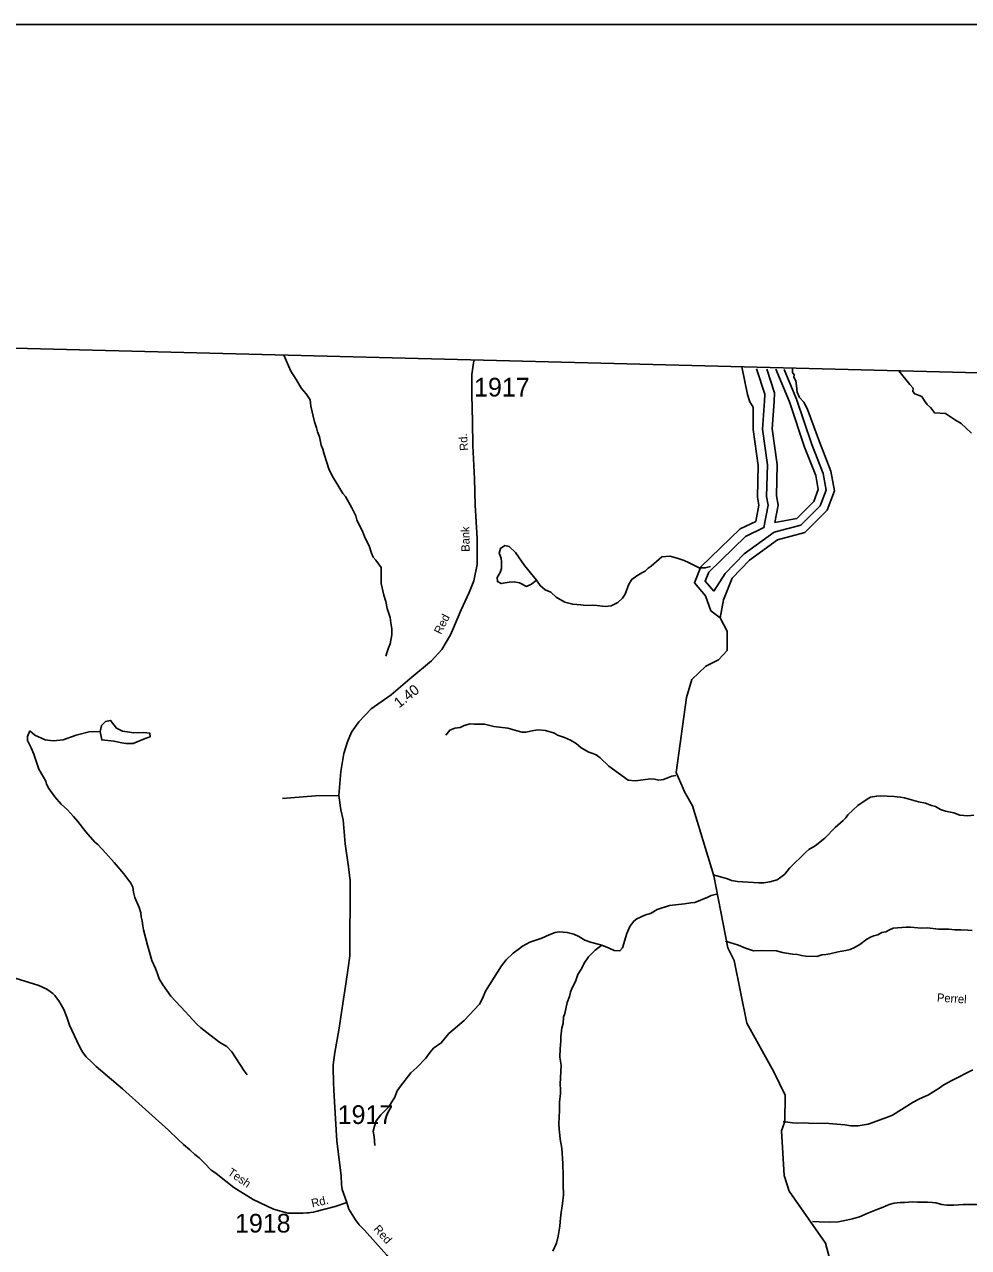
# Model space of a CAD drawing. Extents: x 1551653 to 1702041, y 811336 to 920032.
# Drawn here: x 1636778 to 1644240, y 908527 to 918192 of the extents above; entities that cross this region are included whole.
import ezdxf

# ---------------------------------------------------------------- set-up
doc = ezdxf.new("R2010")
doc.units = 0
for name, color, linetype in [('Old_Level_10', 7, 'Continuous'), ('Old_Level_11', 7, 'Continuous'), ('Old_Level_17', 7, 'Continuous'), ('Old_Level_32', 7, 'Continuous'), ('Old_Level_35', 7, 'Continuous'), ('Old_Level_52', 7, 'Continuous'), ('Old_Level_59', 7, 'Continuous'), ('Old_Level_60', 7, 'Continuous'), ('Old_Level_62', 7, 'Continuous'), ('Old_Level_63', 7, 'Continuous'), ('Old_Level_8', 7, 'Continuous')]:
    doc.layers.add(name, color=color, linetype=linetype)

msp = doc.modelspace()

# ---------------------------------------------------------------- linework, layer by layer
at = {"layer": 'Old_Level_32'}
for points in [[(1640331.067, 915539.857), (1640326.022, 915517.482), (1640314.489, 915424.502), (1640314.631, 915264.496), (1640319.107, 915051.733), (1640322.497, 914864.198), (1640333.734, 914600.009), (1640339.997, 914392.037), (1640355.575, 914129.216), (1640355.575, 913924.282), (1640329.976, 913796.199), (1640291.579, 913703.337), (1640230.783, 913565.647), (1640144.388, 913368.398), (1640077.193, 913253.123), (1639993.998, 913163.464), (1639824.409, 913019.37), (1639677.22, 912894.488), (1639517.23, 912782.415), (1639421.237, 912679.948), (1639363.64, 912599.895), (1639331.642, 912523.045), (1639302.845, 912430.184), (1639279.498, 912288.461), (1639263.595, 912098.907), (1639278.074, 911985.309), (1639296.822, 911907.251), (1639312.614, 911717.619), (1639338.278, 911533.913), (1639351.828, 911425.164), (1639348.535, 910832.917), (1639335.149, 910736.461), (1639316.423, 910591.24), (1639294.059, 910456.367), (1639261.287, 910245.563), (1639230.857, 910067.724), (1639218.463, 909970.974), (1639218.463, 909911.436), (1639219.238, 909866.439), (1639219.147, 909832.42), (1639223.09, 909770.504), (1639232.998, 909588.598), (1639246.932, 909368.589), (1639280.32, 909092.056), (1639282.837, 909023.98), (1639288.828, 908984.036), (1639324.935, 908883.672)], [(1636627.521, 910678.106), (1636891.819, 910597.695), (1636954.323, 910567.318), (1636981.11, 910549.449), (1637000.754, 910535.154), (1637016.826, 910517.285), (1637031.112, 910499.416), (1637048.97, 910476.186), (1637066.828, 910444.021), (1637088.258, 910406.497), (1637111.474, 910345.742), (1637134.689, 910284.987), (1637191.834, 910159.903), (1637213.264, 910115.231), (1637227.55, 910086.641), (1637240.051, 910068.772), (1637266.47, 910032.812), (1637311.948, 909988.34), (1637345.023, 909958.347), (1637553.808, 909781.494), (1637916.441, 909453.848), (1637992.226, 909380.674), (1638034.611, 909341.293), (1638085.236, 909298.423), (1638124.049, 909262.336), (1638157.351, 909235.072), (1638199.511, 909193.055), (1638254.007, 909138.527), (1638289.198, 909114.784), (1638331.741, 909081.175), (1638368.071, 909050.882), (1638433.237, 908999.905), (1638586.278, 908905.298), (1638746.072, 908830.964), (1638858.602, 908797.176), (1638931.763, 908798.906), (1638979.699, 908798.906), (1639008.948, 908800.531), (1639025.198, 908802.157), (1639037.384, 908802.97), (1639060.946, 908805.409), (1639081.258, 908811.1), (1639234.003, 908851.748), (1639324.935, 908883.672)], [(1639324.935, 908883.672), (1639342.285, 908829.096), (1639394.337, 908744.833), (1639424.369, 908706.201), (1639466.308, 908662.724), (1639618.135, 908492.741), (1639642.02, 908466.638), (1639664.067, 908438.774), (1639680.143, 908412.632), (1639687.935, 908372.652), (1639697.922, 908302.807), (1639729.684, 908014.799), (1639769.526, 907582.939), (1639775.517, 907532.989), (1639773.283, 907452.789), (1639769.375, 907359.013), (1639765.284, 907325.079), (1639753.263, 907285.099), (1639693.047, 907089.21), (1639635.078, 906905.283), (1639611.597, 906833.121), (1639602.909, 906799.476), (1639598.975, 906773.341), (1639599.005, 906745.326)]]:
    msp.add_lwpolyline(points, dxfattribs=at)
at = {"layer": 'Old_Level_35'}
msp.add_lwpolyline([(1639263.595, 912098.907), (1639077.606, 912096.679), (1638980.713, 912087.77), (1638817.555, 912074.406)], dxfattribs=at)
at = {"layer": 'Old_Level_52'}
msp.add_lwpolyline([(1645451.821, 915408.716), (1613629.31, 916223.677), (1612893.889, 916242.51), (1609407.795, 916316.714), (1604567.306, 916436.1), (1604121.169, 916447.104), (1597983.715, 916598.477), (1592971.979, 916723.06), (1585567.028, 916909.934), (1571995.505, 917226.835)], dxfattribs=at)
at = {"layer": 'Old_Level_59'}
for points in [[(1641993.005, 912132.67), (1641984.188, 912152.868), (1641928.004, 912281.64), (1642010.024, 912874.138), (1642053.085, 913014.497), (1642162.993, 913120.611), (1642264.084, 913171.054), (1642331.033, 913245.18), (1642333.084, 913396.099), (1642277.567, 913503.931)], [(1643141.092, 908442.45), (1643109.104, 908561.278), (1642823.056, 908970.87), (1642782.045, 909096.361), (1642761.028, 909448.128), (1642787.069, 909523.075), (1642790.043, 909729.87), (1642700.025, 909915.442), (1642488.103, 910300.632), (1642386.09, 910795.115), (1642337.082, 910894.566), (1642227.072, 911464.816), (1642059.032, 912016.406), (1641993.005, 912132.67)]]:
    msp.add_lwpolyline(points, dxfattribs=at)
at = {"layer": 'Old_Level_60'}
for points in [[(1642277.567, 913503.931), (1642202.194, 913558.355), (1642161.184, 913677.286), (1642073.135, 913778.844), (1642125.116, 913905.771), (1642434.192, 914204.744), (1642558.138, 914264.926), (1642582.291, 914392.89), (1642570.898, 914455.605), (1642576.595, 914706.465), (1642536.722, 914991.534), (1642538.072, 915166.43), (1642511.758, 915209.489), (1642492.621, 915268.097), (1642448.627, 915485.626)], [(1642225.658, 913714.472), (1642157.795, 913792.748), (1642186.933, 913863.9), (1642476.609, 914144.107), (1642623.127, 914215.248), (1642656.608, 914392.634), (1642644.123, 914461.365), (1642649.784, 914710.724), (1642610.178, 914993.892), (1642626.8, 915215.723), (1642628.492, 915270.212), (1642562.568, 915470.656)], [(1642225.658, 913714.472), (1642316.33, 913852.62), (1642465.817, 914008.478), (1642702.448, 914178.525), (1642913.562, 914234.132), (1643067.856, 914388.57), (1643113.766, 914512.642), (1643089.625, 914643.124), (1643000.116, 914872.705), (1642880.729, 915231.197), (1642783.439, 915464.909)], [(1642277.567, 913503.931), (1642303.182, 913646.009), (1642371.535, 913817.051), (1642508.242, 913959.585), (1642730.39, 914119.224), (1642946.842, 914176.237), (1643123.421, 914352.98), (1643180.382, 914506.917), (1643151.902, 914660.854), (1643060.764, 914894.611), (1642965.072, 915155.665), (1642937.562, 915205.901), (1642904.072, 915244.176), (1642886.131, 915284.842), (1642881.346, 915336.273), (1642875.366, 915375.744), (1642858.621, 915405.646), (1642862.209, 915423.587), (1642847.857, 915441.528), (1642848.906, 915475.375)], [(1642707.605, 914256.057), (1642734.975, 914392.366), (1642721.338, 914467.438), (1642726.964, 914715.216), (1642687.638, 914996.378), (1642703.767, 915211.647), (1642705.933, 915281.39), (1642644.386, 915468.527)], [(1642707.605, 914256.057), (1642882.592, 914288.01), (1643016.147, 914421.69), (1643051.773, 914517.97), (1643031.671, 914626.625), (1642943.677, 914852.319), (1642824.505, 915210.164), (1642717.749, 915466.619)]]:
    msp.add_lwpolyline(points, dxfattribs=at)
at = {"layer": 'Old_Level_62'}
for points in [[(1638826.811, 915578.379), (1638882.673, 915451.336), (1638925.939, 915386.744), (1638967.051, 915314.156), (1639004.576, 915273.658), (1639035.949, 915225.266), (1639042.203, 915174.208), (1639069.885, 915052.714), (1639085.264, 915004.527), (1639092.953, 914972.436), (1639108.435, 914932.144), (1639123.609, 914867.962), (1639135.297, 914835.769), (1639146.78, 914795.682), (1639186.97, 914671.112), (1639216.497, 914610.314), (1639255.765, 914552.182), (1639295.032, 914485.643), (1639314.717, 914461.344), (1639365.673, 914372.659), (1639396.841, 914308.273), (1639404.428, 914276.08), (1639452, 914180.525), (1639470.659, 914131.21), (1639501.93, 914070.822), (1639521.307, 914014.536), (1639532.893, 913982.342), (1639554.628, 913958.044), (1639595.946, 913901.552), (1639596.971, 913821.479), (1639598.407, 913773.394), (1639617.272, 913681.121), (1639633.061, 913632.934), (1639645.569, 913575.109), (1639667.099, 913504.469), (1639674.686, 913464.278), (1639682.068, 913416.194), (1639681.453, 913368.211), (1639668.637, 913296.341), (1639656.232, 913264.455), (1639643.826, 913232.672), (1639633.471, 913200.786)], [(1643688.001, 915453.886), (1643775.415, 915345.244), (1643802.924, 915316.538), (1643799.336, 915290.225), (1643814.885, 915272.283), (1643869.904, 915251.95), (1643891.434, 915218.46), (1643912.963, 915188.558), (1643939.277, 915163.44), (1643952.701, 915148.099), (1643970.438, 915123.8), (1644056.957, 915116.486), (1644137.03, 915064.607), (1644181.013, 915039.283), (1644263.034, 914961.774)], [(1640824.823, 913799.539), (1640729.679, 913914.88), (1640658.936, 914019.867), (1640609.519, 914066.516), (1640573.635, 914072.975), (1640541.339, 914051.445), (1640528.933, 914013.51), (1640544.415, 913973.32), (1640548.003, 913941.23), (1640547.49, 913893.247), (1640537.135, 913861.362), (1640514.682, 913821.684), (1640516.22, 913789.594), (1640546.055, 913773.189), (1640610.134, 913784.365), (1640648.171, 913787.953), (1640690.104, 913779.341), (1640745.673, 913750.634), (1640785.863, 913768.166), (1640824.823, 913799.539)], [(1642199.287, 913908.319), (1642158.995, 913896.528), (1642111.013, 913897.143), (1642031.555, 913938.154), (1641991.672, 913954.66), (1641936.001, 913975.371), (1641877.766, 913989.724), (1641816.148, 913984.906), (1641731.256, 913910.062), (1641707.06, 913894.375), (1641682.864, 913872.64), (1641658.668, 913858.901), (1641618.375, 913835.423), (1641578.082, 913805.998), (1641555.629, 913768.268), (1641524.666, 913688.605), (1641504.366, 913656.822), (1641468.994, 913624.937), (1641415.681, 913597.972), (1641366.468, 913593.154), (1641305.67, 913599.408), (1641267.736, 913603.816), (1641211.757, 913600.638), (1641175.77, 913605.047), (1641111.896, 913609.865), (1641048.125, 913626.68), (1640979.535, 913666.152), (1640937.089, 913704.189), (1640893.311, 913724.695), (1640853.736, 913757.298), (1640824.823, 913799.539)], [(1637376.975, 912605.418), (1637380.769, 912577.531), (1637388.355, 912537.443), (1637484.217, 912528.216), (1637547.989, 912515.297), (1637579.977, 912510.889), (1637635.853, 912510.171), (1637732.33, 912548.926), (1637770.47, 912562.459), (1637768.83, 912590.551), (1637720.95, 912597.113), (1637640.877, 912594.14), (1637608.992, 912598.548), (1637553.115, 912607.263), (1637505.338, 912629.921), (1637458.176, 912692.565), (1637418.088, 912683.03), (1637385.69, 912651.452), (1637376.975, 912605.418)], [(1641925.133, 912257.752), (1641893.657, 912251.293), (1641829.989, 912224.123), (1641790.619, 912220.638), (1641757.4, 912229.045), (1641728.078, 912231.403), (1641606.072, 912213.871), (1641548.247, 912219.715), (1641396.406, 912331.673), (1641329.251, 912396.572), (1641297.571, 912419.025), (1641269.684, 912431.431), (1641237.798, 912439.838), (1641178.231, 912474.595), (1641138.656, 912509.146), (1641092.621, 912535.29), (1641046.28, 912556), (1640991.531, 912575.07), (1640967.745, 912591.372), (1640895.976, 912612.287), (1640836.101, 912617.003), (1640804.011, 912613.415), (1640739.932, 912598.241), (1640707.944, 912598.651), (1640597.933, 912629.716), (1640487.41, 912644.07), (1640412.771, 912662.525), (1640372.786, 912663.037), (1640332.801, 912663.55), (1640300.813, 912663.96), (1640252.728, 912652.58), (1640220.535, 912636.996), (1640180.447, 912629.511), (1640140.359, 912615.978), (1640107.859, 912576.403)], [(1636821.079, 912608.699), (1636802.829, 912564.92), (1636800.471, 912532.932), (1636831.742, 912476.543), (1636851.119, 912424.254), (1636890.694, 912307.682), (1636946.468, 912213.256)], [(1636821.079, 912608.699), (1636858.911, 912576.198), (1636940.522, 912539.186), (1637004.395, 912530.369), (1637084.366, 912537.34), (1637185.969, 912575.275), (1637289.11, 912602.752), (1637376.975, 912605.418)], [(1636946.468, 912213.256), (1636952.62, 912187.214), (1636970.049, 912152.97), (1637018.954, 912088.071), (1637068.064, 912031.272), (1637117.277, 911984.418), (1637164.439, 911933.667), (1637199.81, 911893.067), (1637262.453, 911811.969), (1637333.094, 911730.768), (1637358.725, 911710.365), (1637421.676, 911643.313), (1637486.37, 911568.162), (1637562.957, 911478.862), (1637617.706, 911405.966), (1637633.188, 911373.67), (1637640.57, 911333.582), (1637649.899, 911293.392), (1637684.553, 911212.807), (1637697.882, 911172.616), (1637701.367, 911140.526), (1637708.852, 911108.435), (1637712.235, 911068.347), (1637719.72, 911036.257), (1637749.76, 910915.686), (1637766.779, 910859.399), (1637785.746, 910795.115), (1637814.659, 910730.627), (1637830.038, 910690.334), (1637841.418, 910650.144), (1637870.535, 910601.649), (1637935.127, 910512.554), (1638011.714, 910431.25), (1638047.085, 910390.65), (1638076.613, 910360.2), (1638139.461, 910293.045), (1638172.987, 910262.493), (1638244.038, 910207.334), (1638323.085, 910147.971), (1638378.552, 910115.06), (1638417.819, 910074.357), (1638513.374, 909922.721), (1638538.8, 909890.323)], [(1642220.92, 911472.095), (1642278.95, 911456.511), (1642334.622, 911439.594), (1642366.405, 911427.086), (1642414.285, 911420.217), (1642582.017, 911407.401), (1642622.002, 911408.734), (1642670.19, 911415.911), (1642726.374, 911432.93), (1642756.722, 911452.41), (1642787.069, 911477.939), (1642823.876, 911525.306), (1642953.879, 911651.003), (1642978.178, 911670.688), (1643026.673, 911699.805), (1643103.67, 911762.449), (1643184.973, 911847.135), (1643249.769, 911900.039), (1643270.172, 911921.672), (1643286.576, 911945.355), (1643365.726, 912019.994), (1643438.52, 912070.744), (1643464.766, 912084.38), (1643514.902, 912093.505), (1643540.841, 912095.043), (1643652.799, 912091.147), (1643700.679, 912086.328), (1643732.564, 912079.767), (1643844.01, 912049.829), (1643899.784, 912038.961), (1643947.562, 912020.097), (1643979.345, 912011.587), (1644019.022, 911988.929), (1644058.7, 911974.267), (1644122.471, 911961.144), (1644170.248, 911944.33), (1644202.134, 911939.819), (1644234.122, 911939.204), (1644282.207, 911944.432)], [(1642247.782, 911318.818), (1642204.516, 911307.848), (1642180.32, 911294.212), (1642075.744, 911254.022), (1642043.653, 911250.536), (1641995.568, 911243.359), (1641875.408, 911229.416), (1641778.931, 911197.12), (1641730.436, 911169.951), (1641682.249, 911152.726), (1641617.76, 911123.814), (1641593.461, 911106.282), (1641562.806, 911064.759), (1641539.942, 911007.139), (1641504.058, 910895.796), (1641483.656, 910870.164), (1641437.724, 910872.933), (1641398.149, 910893.54), (1641342.477, 910916.506)], [(1641342.477, 910916.506), (1641251.844, 910939.267), (1641207.143, 910954.851), (1641159.673, 910983.661), (1641119.996, 911002.321), (1641068.22, 911017.187), (1641004.244, 911020.263), (1640972.256, 911014.829), (1640923.966, 910997.604), (1640867.577, 910970.64), (1640771.1, 910940.292), (1640714.608, 910909.227), (1640690.309, 910889.644), (1640641.712, 910852.427), (1640584.81, 910799.422), (1640548.106, 910752.054), (1640517.348, 910702.534), (1640422.921, 910552.231), (1640398.007, 910494.612), (1640373.196, 910449.09), (1640253.241, 910321.138), (1640131.542, 910217.176), (1640072.385, 910144.178), (1640009.741, 910101.219), (1639983.29, 910071.692), (1639950.481, 910022.274), (1639879.328, 909949.481), (1639830.628, 909906.317), (1639748.915, 909801.741), (1639724.309, 909764.114), (1639701.445, 909710.492), (1639680.94, 909678.914), (1639660.333, 909641.185), (1639593.383, 909576.388), (1639558.524, 909526.971), (1639543.863, 909485.243), (1639535.251, 909447.308), (1639542.53, 909405.272), (1639547.451, 909333.197)], [(1642318.423, 910948.392), (1642422.077, 910916.096), (1642477.748, 910893.233), (1642541.314, 910872.112), (1642601.395, 910873.035), (1642721.248, 910871.087), (1642769.025, 910858.271), (1642848.79, 910844.841), (1642888.775, 910842.175), (1642920.558, 910833.665), (1642952.546, 910829.154), (1643040.514, 910827.616), (1643080.601, 910838.894), (1643112.692, 910842.38), (1643144.783, 910847.814), (1643208.964, 910862.783), (1643239.004, 910868.216), (1643270.172, 910874.471), (1643305.236, 910883.083), (1643337.532, 910898.564), (1643381.925, 910921.838), (1643436.572, 910962.848), (1643464.766, 910978.329), (1643490.911, 910989.915), (1643523.104, 910997.399), (1643553.349, 911014.829), (1643587.388, 911022.313), (1643615.685, 911037.795), (1643643.879, 911049.277), (1643747.943, 911059.53), (1643779.931, 911056.967), (1643867.796, 911049.483), (1643915.778, 911052.661), (1644003.643, 911041.178), (1644083.614, 911041.793), (1644131.493, 911036.974), (1644179.475, 911038.205), (1644235.352, 911033.283), (1644267.34, 911032.668)], [(1641342.477, 910916.506), (1641289.881, 910877.444), (1641237.081, 910824.335), (1641202.222, 910774.918), (1641183.562, 910733.19), (1641152.804, 910683.772), (1641133.939, 910630.048), (1641105.027, 910574.582), (1641094.569, 910544.747), (1641085.957, 910510.913), (1641067.195, 910463.239), (1641047.817, 910375.579), (1641039.308, 910345.744), (1641034.489, 910295.814), (1641025.979, 910263.928), (1641016.855, 910192.057), (1641016.342, 910160.069), (1641013.266, 910096.195), (1641010.293, 910032.219), (1641013.779, 910000.128), (1641019.213, 909968.038), (1641012.754, 909818.145), (1641014.086, 909776.109), (1641013.574, 909744.121), (1641006.397, 909674.301), (1641007.32, 909608.274), (1641001.681, 909504.415), (1641005.064, 909464.327), (1641011.728, 909384.255), (1641024.544, 909311.974), (1641032.644, 909191.916), (1641037.052, 909095.746), (1641034.489, 909063.861), (1641035.822, 909023.773), (1641038.59, 908943.803), (1641029.465, 908873.982), (1641017.982, 908784.17), (1641011.113, 908730.241), (1641008.55, 908696.305), (1640997.272, 908616.54), (1640982.406, 908560.765), (1640953.391, 908499.25)], [(1642774.869, 909521.845), (1642847.15, 909512.925), (1642887.135, 909510.259), (1642935.117, 909511.489), (1642975.102, 909508.824), (1643134.94, 909506.055), (1643198.916, 909500.929), (1643262.79, 909495.905), (1643310.67, 909489.036), (1643366.649, 909488.113), (1643446.824, 909502.775), (1643599.588, 909556.088), (1643639.881, 909573.415), (1643803.512, 909676.659), (1643847.804, 909697.882), (1643922.34, 909732.638), (1644007.232, 909785.234), (1644043.628, 909812.608), (1644108.22, 909847.467), (1644273.492, 909930.616)], [(1643005.655, 908733.112), (1643058.353, 908729.421), (1643138.323, 908726.037), (1643210.399, 908730.754), (1643274.478, 908741.724), (1643322.665, 908752.899), (1643378.952, 908769.919), (1643443.338, 908798.831), (1643523.821, 908829.486), (1643564.114, 908846.813), (1643612.404, 908867.933), (1643652.594, 908877.263), (1643698.628, 908882.492), (1643732.667, 908881.877), (1643796.643, 908886.798), (1643836.628, 908884.133), (1643916.599, 908884.748), (1643954.533, 908882.082), (1643980.472, 908879.724), (1644028.25, 908866.908), (1644068.235, 908862.192), (1644124.214, 908861.269), (1644196.29, 908868.036), (1644332.239, 908867.728)]]:
    msp.add_lwpolyline(points, dxfattribs=at)
at = {"layer": 'Old_Level_63'}
msp.add_lwpolyline([(1633724.041, 918191.523), (1696240.113, 918191.523), (1696240.113, 874749.337), (1633724.041, 874749.337), (1633724.041, 918191.523)], dxfattribs=at)

# ---------------------------------------------------------------- texts
at = {"layer": 'Old_Level_10'}
msp.add_text('Perrel', height=65.6167, rotation=356.1397056, dxfattribs=at).set_placement((1643988.738, 910470.508))
at = {"layer": 'Old_Level_11'}
for s, rotation, p in [('Rd.', 94.7079472, (1640285.637, 914825.559)), ('Bank', 90.317175, (1640296.102, 914024.806)), ('Red', 63.649425, (1640070.236, 913367.473)), ('Tesh', 325.8838944, (1638377.95, 909105.881)), ('Rd.', 12.9373639, (1639053.097, 908843.074)), ('Red', 311.7708694, (1639532.533, 908669.544))]:
    msp.add_text(s, height=65.6167, rotation=rotation, dxfattribs=at).set_placement(p)
at = {"layer": 'Old_Level_17'}
msp.add_text('1.40', height=82.0208, rotation=38.2105194, dxfattribs=at).set_placement((1639738.944, 912786.479))
at = {"layer": 'Old_Level_8'}
for s, p in [('1917', (1640331.613, 915251.603)), ('1917', (1639253.623, 909502.926)), ('1918', (1638442.086, 908645.23))]:
    msp.add_text(s, height=147.6375, dxfattribs=at).set_placement(p)

doc.saveas('drawing.dxf')
